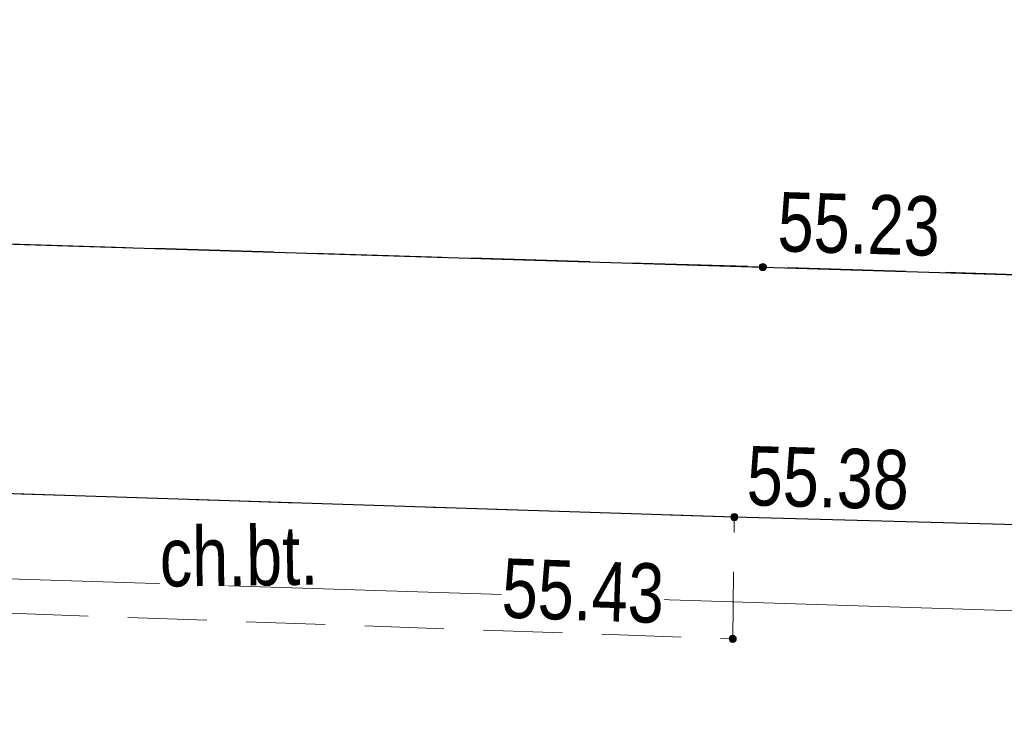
# Model space of a CAD drawing. Header units: metres. Extents: x 5504996 to 5514259, y 5943254 to 5951281.
# Tile 564 of 656: x 5509824 to 5509836, y 5948025 to 5948034. Entities that reach past the tile are written whole.
import ezdxf

# ---------------------------------------------------------------- set-up
doc = ezdxf.new("R2010")
doc.units = ezdxf.units.M
doc.linetypes.add('L_0_04', pattern=[1.5, 1, -0.5])
doc.linetypes.add('L_0_06', pattern=[2, 1.5, -0.5])
doc.layers.get('0').update_dxf_attribs({"linetype": 'CONTINUOUS', "lineweight": 18, "true_color": 0x000000})
for name, color, linetype, lineweight, true_color in [('GES_PrzewodGazowy', 7, 'CONTINUOUS', 18, 0xbfbf00), ('OT_Komunikacja', 7, 'CONTINUOUS', 18, 0x000000), ('OT_Rzedna', 7, 'CONTINUOUS', 18, 0x000000)]:
    doc.layers.add(name, color=color, linetype=linetype, lineweight=lineweight, true_color=true_color)
doc.styles.get("Standard").update_dxf_attribs({"font": 'simplex.shx'})

# ---------------------------------------------------------------- blocks, each defined once
blk = doc.blocks.new('OTRS')
at = {"linetype": 'Continuous', "lineweight": 13}
blk.add_hatch(color=0, dxfattribs=at).paths.add_polyline_path([(0, -0.091, 1), (0, 0.091, 1)])
at = {"color": 0, "linetype": 'Continuous', "lineweight": 13}
blk.add_circle((0, 0), 0.0906, dxfattribs=at)

msp = doc.modelspace()

# ---------------------------------------------------------------- linework, layer by layer
at = {"layer": 'GES_PrzewodGazowy', "color": 52, "linetype": 'Continuous', "lineweight": 18, "true_color": 0xbfbf00, "flags": 128}
msp.add_lwpolyline([(5509498.92, 5948030.52), (5509499.76, 5948030.38), (5509501.33, 5948031.12), (5509506.75, 5948031.01), (5509546, 5948030.11), (5509550.14, 5948027.97), (5509573.35, 5948027.2), (5509579.82, 5948027.23), (5509642.85, 5948024.92), (5509686.62, 5948025.56), (5509693.47, 5948025.65), (5509698.37, 5948025.12), (5509745.51, 5948022.16), (5509751.92, 5948029.39), (5509844.88, 5948026.44), (5509893.88, 5948022.95), (5510007.47, 5948020.06), (5510064.6, 5948013.59)], dxfattribs=at)
at = {"layer": 'OT_Komunikacja', "color": 18, "linetype": 'L_0_06', "lineweight": 18, "true_color": 0x000000, "flags": 128}
for points in [[(5509734.26, 5948040.27), (5509739, 5948040.24), (5509749.65, 5948039.65), (5509762.55, 5948039.52), (5509772.55, 5948038.98), (5509787.57, 5948038.59), (5509791.57, 5948038.49), (5509796.51, 5948038.36), (5509801.79, 5948038.22), (5509811.13, 5948037.98), (5509815.57, 5948037.86), (5509824.94, 5948037.62), (5509867.92, 5948036.08), (5509867.43, 5948030.09), (5509852.54, 5948030.47), (5509811.83, 5948031.71), (5509791.77, 5948032.32), (5509787.55, 5948032.43), (5509781.95, 5948032.76), (5509771.96, 5948033.08), (5509761.88, 5948033.4), (5509751.91, 5948033.83), (5509741.97, 5948034.16), (5509737.74, 5948034.27), (5509730.4, 5948034.52), (5509731.83, 5948040.36)], [(5509811.83, 5948031.71), (5509833.38, 5948031.05), (5509852.54, 5948030.47), (5509839.32, 5948028.08), (5509837.06, 5948027.78), (5509833.02, 5948027.89), (5509814.4, 5948028.49), (5509812.21, 5948028.75), (5509791.77, 5948032.32)]]:
    msp.add_lwpolyline(points, close=True, dxfattribs=at)
at = {"layer": 'OT_Komunikacja', "color": 18, "linetype": 'Continuous', "lineweight": 25, "true_color": 0x000000, "flags": 128}
for points in [[(5509787.55, 5948032.43), (5509791.77, 5948032.32), (5509811.83, 5948031.71), (5509833.38, 5948031.05), (5509852.54, 5948030.47)], [(5509852.54, 5948030.47), (5509839.32, 5948028.08), (5509837.06, 5948027.78), (5509833.02, 5948027.89), (5509814.4, 5948028.49), (5509812.21, 5948028.75), (5509791.77, 5948032.32)]]:
    msp.add_lwpolyline(points, dxfattribs=at)
at = {"layer": 'OT_Komunikacja', "color": 18, "linetype": 'L_0_04', "lineweight": 18, "true_color": 0x000000, "flags": 128}
msp.add_lwpolyline([(5509787.55, 5948032.43), (5509791.77, 5948032.32), (5509812.21, 5948028.75), (5509814.4, 5948028.49), (5509833.02, 5948027.89), (5509833, 5948026.35), (5509812.93, 5948027.06), (5509792.32, 5948030.59), (5509787.61, 5948030.78)], close=True, dxfattribs=at)

# ---------------------------------------------------------------- block references
at = {"layer": 'OT_Rzedna', "linetype": 'Continuous', "xscale": 0.5, "yscale": 0.5, "zscale": 0.5}
for p in [(5509833.38, 5948031.05, 55.23), (5509833.02, 5948027.89, 55.38), (5509833, 5948026.35, 55.43)]:
    msp.add_blockref('OTRS', p, dxfattribs=at)

# ---------------------------------------------------------------- next in the draw order: texts
at = {"layer": 'OT_Komunikacja', "color": 18, "true_color": 0x000000, "insert": (5509825.76, 5948027), "char_height": 0.75, "attachment_point": 7, "rotation": 0.7, "line_spacing_factor": 0.9, "bg_fill": 3, "box_fill_scale": 1, "bg_fill_color": 0, "bg_fill_transparency": 0}
msp.add_mtext('\\W0.7818x;\\fArial|b0|i0;ch.bt.', dxfattribs=at)
at = {"layer": 'OT_Rzedna', "color": 18, "true_color": 0x000000, "char_height": 0.75, "attachment_point": 7, "line_spacing_factor": 0.9, "bg_fill": 3, "box_fill_scale": 1, "bg_fill_color": 0, "bg_fill_transparency": 0}
for s, insert, rotation in [('\\W0.7818x;\\fArial|b0|i0;55.23', (5509833.56, 5948031.24), 358.3), ('\\W0.7818x;\\fArial|b0|i0;55.38', (5509833.17, 5948028.03), 358.4), ('\\W0.7818x;\\fArial|b0|i0;55.43', (5509830.07, 5948026.61), 358)]:
    msp.add_mtext(s, dxfattribs=dict(at, insert=insert, rotation=rotation))

doc.saveas('drawing.dxf')
